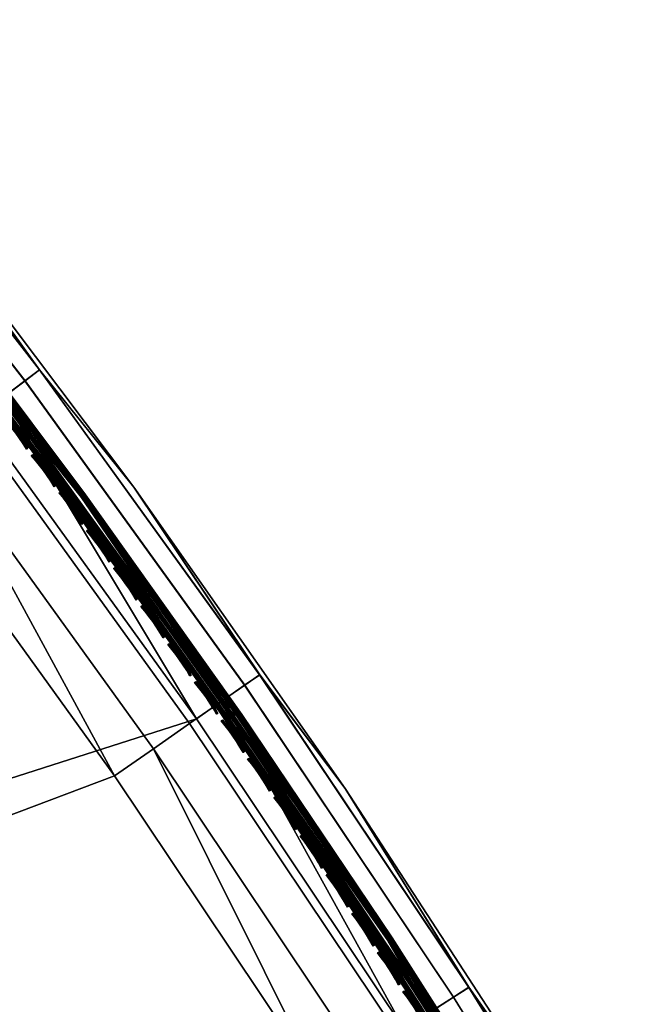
# Model space of a CAD drawing. Header units: inches. Extents: x 0 to 63.6, y -63.6 to 0.
# Tile 429 of 475: x 50.8 to 54.5, y -29.3 to -23.4. Entities that reach past the tile are written whole.
import ezdxf

# ---------------------------------------------------------------- set-up
doc = ezdxf.new("R2010")
doc.units = ezdxf.units.IN
doc.header["$LTSCALE"] = 0.03937
doc.header["$MEASUREMENT"] = 0
for name, color, linetype in [('A-FURN-3-ST', 151, 'Continuous'), ('A-FURN-3-ST-SEAM', 250, 'Continuous'), ('A-FURN-3-STITCH', 15, 'Continuous')]:
    doc.layers.add(name, color=color, linetype=linetype)

msp = doc.modelspace()

# ---------------------------------------------------------------- meshes
at = {"layer": 'A-FURN-3-ST'}
mesh = msp.add_polyface(dxfattribs=at)
corners = [(34.1112, -41.826, 5), (33.95, -41.9291, 5.0381), (33.1353, -40.3702, 5), (32.9787, -40.4802, 5.0381), (32.0972, -38.9581, 5), (31.9455, -39.0747, 5.0381), (30.999, -37.5921, 5), (30.8525, -37.7152, 5.0381), (29.8427, -36.275, 5), (30.101, -37.3129, 5.5), (30.6453, -37.8893, 5.3087), (31.243, -38.6788, 5.5), (31.731, -39.2396, 5.3087), (32.323, -40.0941, 5.5), (32.7572, -40.6357, 5.3087), (33.339, -41.5562, 5.5), (33.7221, -42.0749, 5.3087), (33.8134, -42.0165, 5.1464), (32.8459, -40.5734, 5.1464), (31.8169, -39.1736, 5.1464), (30.7283, -37.8196, 5.1464), (34.2889, -43.062, 16.9), (33.339, -41.5562, 16.9), (32.323, -40.0941, 16.9), (31.243, -38.6788, 16.9), (30.101, -37.3129, 16.9), (34.3774, -41.657, 17.9625), (34.6173, -41.5036, 18), (33.3937, -40.1897, 17.9625), (33.6267, -40.0261, 18), (32.3475, -38.7663, 17.9625), (32.5732, -38.5928, 18), (31.2406, -37.3896, 17.9625), (31.4586, -37.2064, 18), (30.0752, -36.062, 17.9625), (30.2851, -35.8696, 18), (29.8797, -36.2413, 17.8526), (31.0375, -37.5603, 17.8526), (32.1372, -38.9281, 17.8526), (33.1766, -40.3422, 17.8526), (34.1539, -41.7999, 17.8526), (29.7118, -36.3953, 17.6778), (30.8631, -37.7068, 17.6778), (31.9566, -39.0669, 17.6778), (32.9902, -40.4731, 17.6778), (33.962, -41.9227, 17.6778), (30.6451, -37.89, 17.1847), (31.7309, -39.2405, 17.1847), (32.7572, -40.6367, 17.1847), (33.7221, -42.076, 17.1847), (33.8147, -42.0168, 17.45), (32.8471, -40.5736, 17.45), (31.818, -39.1735, 17.45), (30.7293, -37.8193, 17.45), (56.8407, -37.5564, 18), (45.7647, -21.0157, 18), (29.0547, -34.5849, 18), (58.2854, -39.3617, 5), (57.3865, -37.3071, 5), (56.4152, -35.2858, 5), (28.6305, -35.0091, 5), (43.0328, -17.4358, 5), (27.3646, -33.7969, 5)]
mesh.append_faces([[corners[k] for k in face] for face in [(0, 1, 2), (2, 1, 3), (2, 3, 4), (4, 3, 5), (4, 5, 6), (6, 5, 7), (6, 7, 8), (9, 10, 11), (11, 10, 12), (11, 12, 13), (13, 12, 14), (13, 14, 15), (15, 14, 16), (17, 16, 14, 18), (18, 14, 12, 19), (19, 12, 10, 20), (1, 17, 18, 3), (3, 18, 19, 5), (5, 19, 20, 7), (15, 21, 22), (15, 22, 13), (13, 22, 23), (13, 23, 11), (11, 23, 24), (11, 24, 9), (9, 24, 25), (26, 27, 28), (28, 27, 29), (28, 29, 30), (30, 29, 31), (30, 31, 32), (32, 31, 33), (32, 33, 34), (34, 33, 35), (34, 36, 37, 32), (32, 37, 38, 30), (30, 38, 39, 28), (28, 39, 40, 26), (36, 41, 42, 37), (37, 42, 43, 38), (38, 43, 44, 39), (39, 44, 45, 40), (46, 25, 24), (46, 24, 47), (47, 24, 23), (47, 23, 48), (48, 23, 22), (48, 22, 49), (50, 45, 44, 51), (51, 44, 43, 52), (52, 43, 42, 53), (49, 50, 51, 48), (48, 51, 52, 47), (47, 52, 53, 46), (31, 54, 33), (33, 54, 35), (35, 55, 56), (57, 4, 6), (58, 6, 8), (59, 8, 60), (61, 60, 62)]])
mesh = msp.add_polyface(dxfattribs=at)
corners = [(30.2851, -35.8696, 18), (48.6745, -24.3714, 18), (47.2494, -22.6677, 18), (52.7253, -28.0019, 5.5), (53.468, -29.1964, 5.3087), (52.2111, -27.3193, 5.3087), (51.456, -26.1926, 5.5), (50.8883, -25.4881, 5.3087), (50.1247, -24.4284, 5.5), (49.5013, -23.705, 5.3087), (48.7328, -22.7115, 5.5), (48.0519, -21.9722, 5.3087), (53.3768, -29.2551, 5.1464), (52.1221, -27.3812, 5.1464), (50.8015, -25.5531, 5.1464), (49.4169, -23.773, 5.1464), (47.97, -22.0432, 5.1464), (47.7028, -22.2748, 5), (47.8474, -22.1494, 5.0381), (49.1417, -23.9949, 5), (49.2907, -23.8748, 5.0381), (50.5186, -25.7651, 5), (50.6717, -25.6503, 5.0381), (51.8318, -27.583, 5), (51.9889, -27.4738, 5.0381), (53.0795, -29.4464, 5), (53.2404, -29.3429, 5.0381), (52.7253, -28.0019, 16.9), (51.456, -26.1926, 16.9), (50.1247, -24.4284, 16.9), (48.7328, -22.7115, 16.9), (47.2822, -21.044, 5.5), (52.5748, -29.7708, 18), (51.5727, -27.7627, 17.9625), (51.3389, -27.9252, 18), (50.2661, -25.9539, 17.9625), (50.0383, -26.1246, 18), (48.8962, -24.1927, 17.9625), (47.4645, -22.4812, 17.9625), (45.973, -20.8217, 17.9625), (53.4684, -29.196, 17.1847), (52.2115, -27.319, 17.1847), (52.1212, -27.3816, 17.45), (53.3759, -29.2554, 17.45), (51.9776, -27.4813, 17.6778), (53.2289, -29.35, 17.6778), (51.7906, -27.6113, 17.8526), (53.0373, -29.4732, 17.8526), (50.8887, -25.4877, 17.1847), (50.8007, -25.5535, 17.45), (50.6608, -25.6583, 17.6778), (50.4785, -25.7949, 17.8526), (49.5017, -23.7046, 17.1847), (49.4162, -23.7735, 17.45), (49.2801, -23.8832, 17.6778), (49.1027, -24.0262, 17.8526), (48.0523, -21.9718, 17.1847), (47.9693, -22.0438, 17.45), (47.8371, -22.1582, 17.6778), (47.665, -22.3075, 17.8526), (28.6305, -35.0091, 5)]
mesh.append_faces([[corners[k] for k in face] for face in [(0, 1, 2), (3, 4, 5), (3, 5, 6), (6, 5, 7), (6, 7, 8), (8, 7, 9), (8, 9, 10), (10, 9, 11), (4, 12, 13, 5), (5, 13, 14, 7), (7, 14, 15, 9), (9, 15, 16, 11), (17, 18, 19), (19, 18, 20), (19, 20, 21), (21, 20, 22), (21, 22, 23), (23, 22, 24), (23, 24, 25), (12, 26, 24, 13), (13, 24, 22, 14), (14, 22, 20, 15), (15, 20, 18, 16), (27, 3, 6), (27, 6, 28), (28, 6, 8), (28, 8, 29), (29, 8, 10), (29, 10, 30), (30, 10, 31), (32, 33, 34), (34, 33, 35), (34, 35, 36), (36, 35, 37), (36, 37, 1), (1, 37, 38), (1, 38, 2), (2, 38, 39), (40, 27, 41), (40, 41, 42, 43), (43, 42, 44, 45), (45, 44, 46, 47), (27, 28, 41), (41, 28, 48), (41, 48, 49, 42), (42, 49, 50, 44), (44, 50, 51, 46), (46, 51, 35, 33), (28, 29, 48), (48, 29, 52), (48, 52, 53, 49), (49, 53, 54, 50), (50, 54, 55, 51), (51, 55, 37, 35), (29, 30, 52), (52, 30, 56), (52, 56, 57, 53), (53, 57, 58, 54), (54, 58, 59, 55), (55, 59, 38, 37), (21, 60, 19)]])
mesh = msp.add_polyface(dxfattribs=at)
corners = [(34.6173, -41.5036, 18), (58.5487, -41.6565, 18), (33.6267, -40.0261, 18), (57.7311, -39.5913, 18), (32.5732, -38.5928, 18), (56.8407, -37.5564, 18), (30.2851, -35.8696, 18), (55.8786, -35.5544, 18), (54.8461, -33.5878, 18), (53.7443, -31.6591, 18), (52.5748, -29.7708, 18), (51.3389, -27.9252, 18), (50.0383, -26.1246, 18), (48.6745, -24.3714, 18), (56.1459, -33.6789, 5.5), (55.7779, -33.0785, 5.3087), (55.0716, -31.7474, 5.5), (54.6574, -31.117, 5.3087), (53.931, -29.8543, 5.5), (53.468, -29.1964, 5.3087), (52.7253, -28.0019, 5.5), (55.6828, -33.1305, 5.1464), (54.5642, -31.1723, 5.1464), (53.3768, -29.2551, 5.1464), (53.0795, -29.4464, 5), (51.9889, -27.4738, 5.0381), (53.2404, -29.3429, 5.0381), (54.2603, -31.353, 5), (54.4248, -31.2552, 5.0381), (55.3727, -33.3003, 5), (55.5405, -33.2084, 5.0381), (56.1459, -33.6789, 16.9), (55.0716, -31.7474, 16.9), (53.931, -29.8543, 16.9), (52.7253, -28.0019, 16.9), (56.1331, -35.4267, 17.9625), (55.0959, -33.4512, 17.9625), (53.9891, -31.5137, 17.9625), (52.8142, -29.6168, 17.9625), (51.5727, -27.7627, 17.9625), (56.3703, -35.3078, 17.8526), (55.3286, -33.3239, 17.8526), (55.7784, -33.0781, 17.1847), (54.6579, -31.1166, 17.1847), (54.5633, -31.1726, 17.45), (55.6819, -33.1308, 17.45), (54.413, -31.2619, 17.6778), (55.5285, -33.2146, 17.6778), (54.2172, -31.3782, 17.8526), (53.4684, -29.196, 17.1847), (53.3759, -29.2554, 17.45), (53.2289, -29.35, 17.6778), (53.0373, -29.4732, 17.8526), (51.7906, -27.6113, 17.8526), (59.1108, -41.4469, 5), (33.1353, -40.3702, 5), (58.2854, -39.3617, 5), (32.0972, -38.9581, 5), (30.999, -37.5921, 5), (57.3865, -37.3071, 5), (29.8427, -36.275, 5), (56.4152, -35.2858, 5), (28.6305, -35.0091, 5), (51.8318, -27.583, 5), (50.5186, -25.7651, 5)]
mesh.append_faces([[corners[k] for k in face] for face in [(0, 1, 2), (2, 1, 3), (2, 3, 4), (4, 3, 5), (6, 5, 7), (6, 7, 8), (8, 9, 6), (6, 9, 10), (6, 10, 11), (11, 12, 6), (6, 12, 13), (14, 15, 16), (16, 15, 17), (16, 17, 18), (18, 17, 19), (18, 19, 20), (15, 21, 22, 17), (17, 22, 23, 19), (24, 25, 26), (24, 26, 27), (27, 26, 28), (27, 28, 29), (29, 28, 30), (21, 30, 28, 22), (22, 28, 26, 23), (31, 16, 32), (32, 16, 18), (32, 18, 33), (33, 18, 20), (33, 20, 34), (7, 35, 36), (7, 36, 8), (8, 36, 37), (8, 37, 9), (9, 37, 38), (9, 38, 10), (10, 38, 39), (40, 41, 36, 35), (31, 32, 42), (42, 32, 43), (42, 43, 44, 45), (45, 44, 46, 47), (47, 46, 48, 41), (41, 48, 37, 36), (32, 33, 43), (43, 33, 49), (43, 49, 50, 44), (44, 50, 51, 46), (46, 51, 52, 48), (48, 52, 38, 37), (33, 34, 49), (52, 53, 39, 38), (54, 55, 56), (56, 55, 57), (56, 58, 59), (59, 60, 61), (61, 62, 29), (29, 62, 27), (27, 62, 24), (24, 62, 63), (63, 62, 64)]])
at = {"layer": 'A-FURN-3-ST-SEAM'}
mesh = msp.add_polyface(dxfattribs=at)
corners = [(49.2495, -23.9078, 17.6706), (50.6295, -25.6817, 17.6706), (50.1117, -24.999, 17.6902), (51.085, -26.295, 17.6902), (51.0919, -26.29, 17.7078), (50.1185, -24.9938, 17.7078), (51.1037, -26.2814, 17.7208), (50.1301, -24.9849, 17.7208), (50.6638, -25.6561, 17.7271), (51.9807, -27.4791, 17.7271), (52.042, -27.5999, 17.7208), (51.9456, -27.5036, 17.6706), (52.0229, -27.613, 17.6902), (52.0299, -27.6082, 17.7078), (50.6745, -25.6481, 17.628), (50.1721, -24.9525, 17.636), (51.1465, -26.2502, 17.636), (51.9917, -27.4715, 17.628), (52.0855, -27.5697, 17.636), (52.9885, -28.9097, 17.636), (52.0791, -27.5742, 17.7234), (51.1402, -26.2548, 17.7234), (50.1659, -24.9573, 17.7234), (50.1794, -24.9469, 17.7112), (51.154, -26.2448, 17.7112), (52.0931, -27.5645, 17.7112), (50.1878, -24.9405, 17.6931), (51.1625, -26.2386, 17.6931), (52.1018, -27.5586, 17.6931), (50.1895, -24.9392, 17.6723), (51.1643, -26.2373, 17.6723), (52.1036, -27.5573, 17.6723), (50.1843, -24.9432, 17.6524), (51.159, -26.2411, 17.6524), (52.0983, -27.561, 17.6524), (50.14, -24.9772, 17.6292), (51.1138, -26.2741, 17.6292), (51.0997, -26.2843, 17.6377), (50.1261, -24.9879, 17.6377), (51.0892, -26.2919, 17.6522), (50.1159, -24.9957, 17.6522), (52.0272, -27.61, 17.6522), (52.0523, -27.5928, 17.6292), (52.0379, -27.6026, 17.6377)]
mesh.append_faces([[corners[k] for k in face] for face in [(0, 1, 2), (2, 1, 3), (2, 3, 4, 5), (5, 4, 6, 7), (7, 6, 8), (8, 6, 9), (9, 6, 10), (11, 12, 3), (11, 3, 1), (4, 3, 12, 13), (6, 4, 13, 10), (14, 15, 16), (14, 16, 17), (17, 16, 18), (17, 18, 19), (9, 20, 21), (9, 21, 8), (8, 21, 22), (23, 22, 21, 24), (24, 21, 20, 25), (26, 23, 24, 27), (27, 24, 25, 28), (29, 26, 27, 30), (30, 27, 28, 31), (32, 29, 30, 33), (33, 30, 31, 34), (15, 32, 33, 16), (16, 33, 34, 18), (35, 14, 36), (35, 36, 37, 38), (38, 37, 39, 40), (40, 39, 1), (1, 39, 11), (11, 39, 41), (17, 42, 36), (17, 36, 14), (37, 36, 42, 43), (39, 37, 43, 41)]])
mesh = msp.add_polyface(dxfattribs=at)
corners = [(51.9807, -27.4791, 17.7271), (52.042, -27.5999, 17.7208), (52.9442, -28.9387, 17.7208), (52.0299, -27.6082, 17.7078), (52.9319, -28.9467, 17.7078), (52.0229, -27.613, 17.6902), (52.9247, -28.9514, 17.6902), (51.9456, -27.5036, 17.6706), (53.1961, -29.371, 17.6706), (53.79, -30.3087, 17.6902), (53.7972, -30.3043, 17.7078), (53.8097, -30.2966, 17.7208), (53.2321, -29.3478, 17.7271), (52.9885, -28.9097, 17.636), (52.0855, -27.5697, 17.636), (52.0983, -27.561, 17.6524), (53.0015, -28.9013, 17.6524), (52.1036, -27.5573, 17.6723), (53.0069, -28.8978, 17.6723), (52.1018, -27.5586, 17.6931), (53.0051, -28.899, 17.6931), (52.0931, -27.5645, 17.7112), (52.9962, -28.9047, 17.7112), (52.0791, -27.5742, 17.7234), (52.982, -28.914, 17.7234), (53.8481, -30.2728, 17.7234), (53.8626, -30.2639, 17.7112), (53.8716, -30.2584, 17.6931), (53.8735, -30.2573, 17.6723), (53.8679, -30.2607, 17.6524), (53.8548, -30.2687, 17.636), (53.2434, -29.3406, 17.628), (54.4279, -31.253, 17.628), (54.4163, -31.2598, 17.7271), (51.9917, -27.4715, 17.628), (52.0272, -27.61, 17.6522), (52.9292, -28.9485, 17.6522), (52.0379, -27.6026, 17.6377), (52.94, -28.9414, 17.6377), (52.0523, -27.5928, 17.6292), (52.9546, -28.9319, 17.6292), (53.8204, -30.29, 17.6292), (53.8055, -30.2992, 17.6377), (53.7945, -30.3059, 17.6522)]
mesh.append_faces([[corners[k] for k in face] for face in [(0, 1, 2), (2, 1, 3, 4), (4, 3, 5, 6), (6, 5, 7), (7, 8, 6), (6, 8, 9), (6, 9, 10, 4), (4, 10, 11, 2), (2, 11, 12), (12, 0, 2), (13, 14, 15, 16), (16, 15, 17, 18), (18, 17, 19, 20), (20, 19, 21, 22), (22, 21, 23, 24), (24, 23, 0), (0, 12, 24), (24, 12, 25), (24, 25, 26, 22), (22, 26, 27, 20), (20, 27, 28, 18), (18, 28, 29, 16), (16, 29, 30, 13), (13, 30, 31), (31, 30, 32), (33, 25, 12), (31, 34, 13), (7, 35, 36), (36, 35, 37, 38), (38, 37, 39, 40), (40, 39, 34), (34, 31, 40), (40, 31, 41), (40, 41, 42, 38), (38, 42, 43, 36), (36, 43, 8), (32, 41, 31), (8, 7, 36)]])
at = {"layer": 'A-FURN-3-STITCH'}
mesh = msp.add_polyface(dxfattribs=at)
corners = [(50.4748, -25.5159, 17.7252), (50.4541, -25.4835, 17.732), (50.4574, -25.4809, 17.7351), (50.4767, -25.5145, 17.7241), (50.4612, -25.4781, 17.733), (50.4805, -25.5116, 17.722), (50.4617, -25.4777, 17.7278), (50.4824, -25.5102, 17.721), (50.4321, -25.4514, 17.736), (50.4354, -25.4489, 17.7391), (50.4392, -25.446, 17.737), (50.4397, -25.4457, 17.7318), (50.409, -25.4199, 17.7372), (50.4124, -25.4173, 17.7403), (50.4162, -25.4144, 17.7382), (50.4167, -25.4141, 17.733), (50.643, -25.7397, 17.7252), (50.6225, -25.7072, 17.732), (50.6258, -25.7046, 17.7351), (50.6449, -25.7383, 17.7241), (50.6296, -25.7018, 17.733), (50.6488, -25.7354, 17.722), (50.6301, -25.7014, 17.7278), (50.6507, -25.734, 17.721), (50.6006, -25.675, 17.736), (50.604, -25.6724, 17.7391), (50.6078, -25.6696, 17.737), (50.6083, -25.6693, 17.7318), (50.5777, -25.6433, 17.7372), (50.581, -25.6408, 17.7403), (50.5848, -25.6379, 17.7382), (50.5853, -25.6376, 17.733), (50.5538, -25.6124, 17.7355), (50.5571, -25.6099, 17.7386), (50.5609, -25.6071, 17.7366), (50.5614, -25.6067, 17.7314), (50.529, -25.5825, 17.7311), (50.5324, -25.58, 17.7342), (50.5362, -25.5771, 17.7322), (50.5367, -25.5768, 17.727), (50.5036, -25.5536, 17.7239), (50.5056, -25.5522, 17.7229), (50.5094, -25.5493, 17.7209), (50.5113, -25.5479, 17.7198), (50.8103, -25.9642, 17.7252), (50.7898, -25.9316, 17.732), (50.7932, -25.9291, 17.7351), (50.8122, -25.9628, 17.7241), (50.797, -25.9262, 17.733), (50.816, -25.96, 17.722), (50.7975, -25.9259, 17.7278), (50.818, -25.9585, 17.721), (50.7682, -25.8993, 17.736), (50.7715, -25.8968, 17.7391), (50.7753, -25.8939, 17.737), (50.7758, -25.8936, 17.7318), (50.7453, -25.8675, 17.7372), (50.7487, -25.865, 17.7403), (50.7525, -25.8622, 17.7382), (50.753, -25.8619, 17.733), (50.7216, -25.8365, 17.7355), (50.7249, -25.834, 17.7386), (50.7288, -25.8312, 17.7366), (50.7293, -25.8309, 17.7314), (50.697, -25.8065, 17.7311), (50.7003, -25.804, 17.7342), (50.7042, -25.8011, 17.7322), (50.7046, -25.8008, 17.727), (50.6717, -25.7775, 17.7239), (50.6736, -25.7761, 17.7229), (50.6775, -25.7733, 17.7209), (50.6794, -25.7719, 17.7198), (50.8956, -26.0561, 17.7366), (50.8711, -26.0259, 17.7322), (50.8716, -26.0256, 17.727), (50.8961, -26.0558, 17.7314), (50.8639, -26.0312, 17.7311), (50.8388, -26.0022, 17.7239), (50.8407, -26.0007, 17.7229), (50.8673, -26.0287, 17.7342), (50.8446, -25.9979, 17.7209), (50.8465, -25.9965, 17.7198)]
mesh.append_faces([[corners[k] for k in face] for face in [(0, 1, 2, 3), (3, 2, 4, 5), (5, 4, 6, 7), (1, 8, 9, 2), (2, 9, 10, 4), (4, 10, 11, 6), (8, 12, 13, 9), (9, 13, 14, 10), (10, 14, 15, 11), (16, 17, 18, 19), (19, 18, 20, 21), (21, 20, 22, 23), (17, 24, 25, 18), (18, 25, 26, 20), (20, 26, 27, 22), (24, 28, 29, 25), (25, 29, 30, 26), (26, 30, 31, 27), (28, 32, 33, 29), (29, 33, 34, 30), (30, 34, 35, 31), (32, 36, 37, 33), (33, 37, 38, 34), (34, 38, 39, 35), (36, 40, 41, 37), (37, 41, 42, 38), (38, 42, 43, 39), (44, 45, 46, 47), (47, 46, 48, 49), (49, 48, 50, 51), (45, 52, 53, 46), (46, 53, 54, 48), (48, 54, 55, 50), (52, 56, 57, 53), (53, 57, 58, 54), (54, 58, 59, 55), (56, 60, 61, 57), (57, 61, 62, 58), (58, 62, 63, 59), (60, 64, 65, 61), (61, 65, 66, 62), (62, 66, 67, 63), (64, 68, 69, 65), (65, 69, 70, 66), (66, 70, 71, 67), (72, 73, 74, 75), (76, 77, 78, 79), (79, 78, 80, 73), (73, 80, 81, 74)]])
mesh = msp.add_polyface(dxfattribs=at)
corners = [(50.9765, -26.1895, 17.7252), (50.9562, -26.1567, 17.732), (50.9596, -26.1542, 17.7351), (50.9784, -26.188, 17.7241), (50.9634, -26.1514, 17.733), (50.9823, -26.1852, 17.722), (50.9639, -26.1511, 17.7278), (50.9842, -26.1838, 17.721), (50.9347, -26.1243, 17.736), (50.938, -26.1219, 17.7391), (50.9419, -26.119, 17.737), (50.9424, -26.1187, 17.7318), (50.912, -26.0925, 17.7372), (50.9154, -26.09, 17.7403), (50.9192, -26.0872, 17.7382), (50.9197, -26.0869, 17.733), (50.8884, -26.0614, 17.7355), (50.8917, -26.0589, 17.7386), (50.8956, -26.0561, 17.7366), (50.8961, -26.0558, 17.7314), (50.8639, -26.0312, 17.7311), (50.8673, -26.0287, 17.7342), (50.8711, -26.0259, 17.7322), (51.1418, -26.4154, 17.7252), (51.1216, -26.3826, 17.732), (51.125, -26.3801, 17.7351), (51.1437, -26.414, 17.7241), (51.1289, -26.3773, 17.733), (51.1476, -26.4112, 17.722), (51.1294, -26.377, 17.7278), (51.1495, -26.4098, 17.721), (51.1002, -26.3501, 17.736), (51.1036, -26.3477, 17.7391), (51.1075, -26.3449, 17.737), (51.1079, -26.3445, 17.7318), (51.0777, -26.3182, 17.7372), (51.0811, -26.3157, 17.7403), (51.0849, -26.3129, 17.7382), (51.0854, -26.3126, 17.733), (51.0542, -26.287, 17.7355), (51.0576, -26.2845, 17.7386), (51.0614, -26.2817, 17.7366), (51.0619, -26.2814, 17.7314), (51.0299, -26.2567, 17.7311), (51.0332, -26.2542, 17.7342), (51.0371, -26.2514, 17.7322), (51.0376, -26.2511, 17.727), (51.0048, -26.2275, 17.7239), (51.0068, -26.2261, 17.7229), (51.0106, -26.2233, 17.7209), (51.0126, -26.2219, 17.7198), (51.306, -26.6421, 17.7252), (51.286, -26.6092, 17.732), (51.2894, -26.6068, 17.7351), (51.3079, -26.6407, 17.7241), (51.2933, -26.604, 17.733), (51.3118, -26.638, 17.722), (51.2938, -26.6037, 17.7278), (51.3138, -26.6366, 17.721), (51.2648, -26.5767, 17.736), (51.2681, -26.5742, 17.7391), (51.272, -26.5714, 17.737), (51.2725, -26.5711, 17.7318), (51.2424, -26.5446, 17.7372), (51.2458, -26.5422, 17.7403), (51.2496, -26.5394, 17.7382), (51.2501, -26.539, 17.733), (51.219, -26.5133, 17.7355), (51.2224, -26.5108, 17.7386), (51.2263, -26.5081, 17.7366), (51.2268, -26.5077, 17.7314), (51.1948, -26.4829, 17.7311), (51.1982, -26.4805, 17.7342), (51.2021, -26.4777, 17.7322), (51.2026, -26.4773, 17.727), (51.1699, -26.4536, 17.7239), (51.1719, -26.4522, 17.7229), (51.1757, -26.4494, 17.7209), (51.1777, -26.4481, 17.7198)]
mesh.append_faces([[corners[k] for k in face] for face in [(0, 1, 2, 3), (3, 2, 4, 5), (5, 4, 6, 7), (1, 8, 9, 2), (2, 9, 10, 4), (4, 10, 11, 6), (8, 12, 13, 9), (9, 13, 14, 10), (10, 14, 15, 11), (12, 16, 17, 13), (13, 17, 18, 14), (14, 18, 19, 15), (16, 20, 21, 17), (17, 21, 22, 18), (23, 24, 25, 26), (26, 25, 27, 28), (28, 27, 29, 30), (24, 31, 32, 25), (25, 32, 33, 27), (27, 33, 34, 29), (31, 35, 36, 32), (32, 36, 37, 33), (33, 37, 38, 34), (35, 39, 40, 36), (36, 40, 41, 37), (37, 41, 42, 38), (39, 43, 44, 40), (40, 44, 45, 41), (41, 45, 46, 42), (43, 47, 48, 44), (44, 48, 49, 45), (45, 49, 50, 46), (51, 52, 53, 54), (54, 53, 55, 56), (56, 55, 57, 58), (52, 59, 60, 53), (53, 60, 61, 55), (55, 61, 62, 57), (59, 63, 64, 60), (60, 64, 65, 61), (61, 65, 66, 62), (63, 67, 68, 64), (64, 68, 69, 65), (65, 69, 70, 66), (67, 71, 72, 68), (68, 72, 73, 69), (69, 73, 74, 70), (71, 75, 76, 72), (72, 76, 77, 73), (73, 77, 78, 74)]])
mesh = msp.add_polyface(dxfattribs=at)
corners = [(51.4693, -26.8696, 17.7252), (51.4494, -26.8366, 17.732), (51.4528, -26.8341, 17.7351), (51.4712, -26.8682, 17.7241), (51.4567, -26.8314, 17.733), (51.4751, -26.8654, 17.722), (51.4572, -26.831, 17.7278), (51.477, -26.864, 17.721), (51.4283, -26.8039, 17.736), (51.4317, -26.8015, 17.7391), (51.4356, -26.7987, 17.737), (51.4361, -26.7984, 17.7318), (51.406, -26.7718, 17.7372), (51.4094, -26.7693, 17.7403), (51.4133, -26.7665, 17.7382), (51.4138, -26.7662, 17.733), (51.3828, -26.7404, 17.7355), (51.3862, -26.7379, 17.7386), (51.3901, -26.7351, 17.7366), (51.3906, -26.7348, 17.7314), (51.3588, -26.7099, 17.7311), (51.3621, -26.7074, 17.7342), (51.366, -26.7046, 17.7322), (51.3665, -26.7043, 17.727), (51.334, -26.6805, 17.7239), (51.3359, -26.6791, 17.7229), (51.3398, -26.6763, 17.7209), (51.3418, -26.6749, 17.7198), (51.6315, -27.0977, 17.7252), (51.6118, -27.0646, 17.732), (51.6152, -27.0622, 17.7351), (51.6334, -27.0963, 17.7241), (51.6191, -27.0595, 17.733), (51.6373, -27.0936, 17.722), (51.6196, -27.0591, 17.7278), (51.6393, -27.0922, 17.721), (51.5908, -27.0319, 17.736), (51.5942, -27.0294, 17.7391), (51.5981, -27.0267, 17.737), (51.5986, -27.0264, 17.7318), (51.5687, -26.9996, 17.7372), (51.5721, -26.9972, 17.7403), (51.576, -26.9945, 17.7382), (51.5765, -26.9941, 17.733), (51.5456, -26.9681, 17.7355), (51.549, -26.9657, 17.7386), (51.5529, -26.9629, 17.7366), (51.5534, -26.9626, 17.7314), (51.5217, -26.9375, 17.7311), (51.5251, -26.9351, 17.7342), (51.529, -26.9323, 17.7322), (51.5295, -26.932, 17.727), (51.4971, -26.908, 17.7239), (51.499, -26.9066, 17.7229), (51.5029, -26.9039, 17.7209), (51.5049, -26.9025, 17.7198), (51.7766, -27.291, 17.7351), (51.7557, -27.2581, 17.7391), (51.7596, -27.2554, 17.737), (51.7805, -27.2883, 17.733), (51.7601, -27.2551, 17.7318), (51.781, -27.2879, 17.7278), (51.7523, -27.2606, 17.736), (51.7304, -27.2282, 17.7372), (51.7338, -27.2258, 17.7403), (51.7377, -27.2231, 17.7382), (51.7382, -27.2228, 17.733), (51.7074, -27.1966, 17.7355), (51.7108, -27.1942, 17.7386), (51.7147, -27.1915, 17.7366), (51.7152, -27.1911, 17.7314), (51.6836, -27.1659, 17.7311), (51.687, -27.1635, 17.7342), (51.691, -27.1607, 17.7322), (51.6915, -27.1604, 17.727), (51.6591, -27.1363, 17.7239), (51.6611, -27.1349, 17.7229), (51.665, -27.1322, 17.7209), (51.6669, -27.1308, 17.7198)]
mesh.append_faces([[corners[k] for k in face] for face in [(0, 1, 2, 3), (3, 2, 4, 5), (5, 4, 6, 7), (1, 8, 9, 2), (2, 9, 10, 4), (4, 10, 11, 6), (8, 12, 13, 9), (9, 13, 14, 10), (10, 14, 15, 11), (12, 16, 17, 13), (13, 17, 18, 14), (14, 18, 19, 15), (16, 20, 21, 17), (17, 21, 22, 18), (18, 22, 23, 19), (20, 24, 25, 21), (21, 25, 26, 22), (22, 26, 27, 23), (28, 29, 30, 31), (31, 30, 32, 33), (33, 32, 34, 35), (29, 36, 37, 30), (30, 37, 38, 32), (32, 38, 39, 34), (36, 40, 41, 37), (37, 41, 42, 38), (38, 42, 43, 39), (40, 44, 45, 41), (41, 45, 46, 42), (42, 46, 47, 43), (44, 48, 49, 45), (45, 49, 50, 46), (46, 50, 51, 47), (48, 52, 53, 49), (49, 53, 54, 50), (50, 54, 55, 51), (56, 57, 58, 59), (59, 58, 60, 61), (62, 63, 64, 57), (57, 64, 65, 58), (58, 65, 66, 60), (63, 67, 68, 64), (64, 68, 69, 65), (65, 69, 70, 66), (67, 71, 72, 68), (68, 72, 73, 69), (69, 73, 74, 70), (71, 75, 76, 72), (72, 76, 77, 73), (73, 77, 78, 74)]])
mesh = msp.add_polyface(dxfattribs=at)
corners = [(51.7927, -27.3266, 17.7252), (51.7731, -27.2934, 17.732), (51.7766, -27.291, 17.7351), (51.7947, -27.3252, 17.7241), (51.7805, -27.2883, 17.733), (51.7986, -27.3225, 17.722), (51.781, -27.2879, 17.7278), (51.8005, -27.3211, 17.721), (51.7523, -27.2606, 17.736), (51.7557, -27.2581, 17.7391), (51.9529, -27.5562, 17.7252), (51.9335, -27.5229, 17.732), (51.9369, -27.5205, 17.7351), (51.9549, -27.5548, 17.7241), (51.9408, -27.5178, 17.733), (51.9588, -27.5521, 17.722), (51.9413, -27.5175, 17.7278), (51.9608, -27.5507, 17.721), (51.9128, -27.49, 17.736), (51.9162, -27.4876, 17.7391), (51.9202, -27.4848, 17.737), (51.9207, -27.4845, 17.7318), (51.891, -27.4575, 17.7372), (51.8944, -27.4551, 17.7403), (51.8984, -27.4524, 17.7382), (51.8989, -27.4521, 17.733), (51.8682, -27.4258, 17.7355), (51.8716, -27.4234, 17.7386), (51.8756, -27.4207, 17.7366), (51.8761, -27.4204, 17.7314), (51.8445, -27.395, 17.7311), (51.848, -27.3926, 17.7342), (51.8519, -27.3899, 17.7322), (51.8524, -27.3896, 17.727), (51.8202, -27.3653, 17.7239), (51.8221, -27.3639, 17.7229), (51.8261, -27.3612, 17.7209), (51.828, -27.3598, 17.7198), (52.1121, -27.7864, 17.7252), (52.0928, -27.7531, 17.732), (52.0963, -27.7507, 17.7351), (52.1141, -27.7851, 17.7241), (52.1002, -27.748, 17.733), (52.118, -27.7824, 17.722), (52.1007, -27.7477, 17.7278), (52.12, -27.781, 17.721), (52.0723, -27.7201, 17.736), (52.0757, -27.7177, 17.7391), (52.0797, -27.715, 17.737), (52.0802, -27.7147, 17.7318), (52.0506, -27.6875, 17.7372), (52.0541, -27.6852, 17.7403), (52.058, -27.6825, 17.7382), (52.0585, -27.6821, 17.733), (52.028, -27.6557, 17.7355), (52.0314, -27.6533, 17.7386), (52.0353, -27.6506, 17.7366), (52.0358, -27.6503, 17.7314), (52.0044, -27.6248, 17.7311), (52.0079, -27.6224, 17.7342), (52.0118, -27.6197, 17.7322), (52.0123, -27.6194, 17.727), (51.9802, -27.595, 17.7239), (51.9822, -27.5936, 17.7229), (51.9861, -27.5909, 17.7209), (51.9881, -27.5896, 17.7198), (52.2382, -27.9458, 17.737), (52.2166, -27.9132, 17.7382), (52.2171, -27.9129, 17.733), (52.2387, -27.9455, 17.7318), (52.2092, -27.9183, 17.7372), (52.1867, -27.8863, 17.7355), (52.1902, -27.884, 17.7386), (52.2127, -27.9159, 17.7403), (52.1941, -27.8813, 17.7366), (52.1946, -27.881, 17.7314), (52.1633, -27.8553, 17.7311), (52.1668, -27.8529, 17.7342), (52.1707, -27.8503, 17.7322), (52.1712, -27.85, 17.727), (52.1392, -27.8254, 17.7239), (52.1412, -27.824, 17.7229), (52.1452, -27.8213, 17.7209), (52.1471, -27.82, 17.7198)]
mesh.append_faces([[corners[k] for k in face] for face in [(0, 1, 2, 3), (3, 2, 4, 5), (5, 4, 6, 7), (1, 8, 9, 2), (10, 11, 12, 13), (13, 12, 14, 15), (15, 14, 16, 17), (11, 18, 19, 12), (12, 19, 20, 14), (14, 20, 21, 16), (18, 22, 23, 19), (19, 23, 24, 20), (20, 24, 25, 21), (22, 26, 27, 23), (23, 27, 28, 24), (24, 28, 29, 25), (26, 30, 31, 27), (27, 31, 32, 28), (28, 32, 33, 29), (30, 34, 35, 31), (31, 35, 36, 32), (32, 36, 37, 33), (38, 39, 40, 41), (41, 40, 42, 43), (43, 42, 44, 45), (39, 46, 47, 40), (40, 47, 48, 42), (42, 48, 49, 44), (46, 50, 51, 47), (47, 51, 52, 48), (48, 52, 53, 49), (50, 54, 55, 51), (51, 55, 56, 52), (52, 56, 57, 53), (54, 58, 59, 55), (55, 59, 60, 56), (56, 60, 61, 57), (58, 62, 63, 59), (59, 63, 64, 60), (60, 64, 65, 61), (66, 67, 68, 69), (70, 71, 72, 73), (73, 72, 74, 67), (67, 74, 75, 68), (71, 76, 77, 72), (72, 77, 78, 74), (74, 78, 79, 75), (76, 80, 81, 77), (77, 81, 82, 78), (78, 82, 83, 79)]])
mesh = msp.add_polyface(dxfattribs=at)
corners = [(52.2703, -28.0174, 17.7252), (52.2511, -27.984, 17.732), (52.2546, -27.9816, 17.7351), (52.2722, -28.0161, 17.7241), (52.2585, -27.979, 17.733), (52.2762, -28.0134, 17.722), (52.259, -27.9786, 17.7278), (52.2782, -28.0121, 17.721), (52.2308, -27.9509, 17.736), (52.2342, -27.9485, 17.7391), (52.2382, -27.9458, 17.737), (52.2387, -27.9455, 17.7318), (52.2092, -27.9183, 17.7372), (52.2127, -27.9159, 17.7403), (52.2166, -27.9132, 17.7382), (52.4274, -28.2491, 17.7252), (52.4084, -28.2156, 17.732), (52.4119, -28.2133, 17.7351), (52.4294, -28.2478, 17.7241), (52.4159, -28.2106, 17.733), (52.4333, -28.2451, 17.722), (52.4164, -28.2103, 17.7278), (52.4353, -28.2438, 17.721), (52.3882, -28.1824, 17.736), (52.3917, -28.18, 17.7391), (52.3956, -28.1774, 17.737), (52.3961, -28.1771, 17.7318), (52.3668, -28.1497, 17.7372), (52.3703, -28.1473, 17.7403), (52.3742, -28.1447, 17.7382), (52.3747, -28.1443, 17.733), (52.3444, -28.1177, 17.7355), (52.3479, -28.1153, 17.7386), (52.3519, -28.1126, 17.7366), (52.3524, -28.1123, 17.7314), (52.3212, -28.0865, 17.7311), (52.3246, -28.0842, 17.7342), (52.3286, -28.0815, 17.7322), (52.3291, -28.0812, 17.727), (52.2972, -28.0565, 17.7239), (52.2992, -28.0551, 17.7229), (52.3032, -28.0525, 17.7209), (52.3051, -28.0512, 17.7198), (52.5835, -28.4815, 17.7252), (52.5647, -28.4479, 17.732), (52.5682, -28.4456, 17.7351), (52.5855, -28.4802, 17.7241), (52.5721, -28.4429, 17.733), (52.5895, -28.4775, 17.722), (52.5726, -28.4426, 17.7278), (52.5915, -28.4762, 17.721), (52.5446, -28.4146, 17.736), (52.5481, -28.4123, 17.7391), (52.5521, -28.4096, 17.737), (52.5526, -28.4093, 17.7318), (52.5234, -28.3818, 17.7372), (52.5268, -28.3794, 17.7403), (52.5308, -28.3768, 17.7382), (52.5313, -28.3765, 17.733), (52.5011, -28.3497, 17.7355), (52.5046, -28.3473, 17.7386), (52.5086, -28.3447, 17.7366), (52.5091, -28.3444, 17.7314), (52.478, -28.3184, 17.7311), (52.4815, -28.3161, 17.7342), (52.4855, -28.3134, 17.7322), (52.486, -28.3131, 17.727), (52.4542, -28.2883, 17.7239), (52.4562, -28.287, 17.7229), (52.4602, -28.2843, 17.7209), (52.4621, -28.283, 17.7198), (52.6603, -28.58, 17.7386), (52.6373, -28.5487, 17.7342), (52.6413, -28.5461, 17.7322), (52.6643, -28.5774, 17.7366), (52.6418, -28.5458, 17.727), (52.6648, -28.5771, 17.7314), (52.6338, -28.551, 17.7311), (52.6101, -28.5208, 17.7239), (52.6121, -28.5195, 17.7229), (52.6161, -28.5168, 17.7209), (52.6181, -28.5155, 17.7198)]
mesh.append_faces([[corners[k] for k in face] for face in [(0, 1, 2, 3), (3, 2, 4, 5), (5, 4, 6, 7), (1, 8, 9, 2), (2, 9, 10, 4), (4, 10, 11, 6), (8, 12, 13, 9), (9, 13, 14, 10), (15, 16, 17, 18), (18, 17, 19, 20), (20, 19, 21, 22), (16, 23, 24, 17), (17, 24, 25, 19), (19, 25, 26, 21), (23, 27, 28, 24), (24, 28, 29, 25), (25, 29, 30, 26), (27, 31, 32, 28), (28, 32, 33, 29), (29, 33, 34, 30), (31, 35, 36, 32), (32, 36, 37, 33), (33, 37, 38, 34), (35, 39, 40, 36), (36, 40, 41, 37), (37, 41, 42, 38), (43, 44, 45, 46), (46, 45, 47, 48), (48, 47, 49, 50), (44, 51, 52, 45), (45, 52, 53, 47), (47, 53, 54, 49), (51, 55, 56, 52), (52, 56, 57, 53), (53, 57, 58, 54), (55, 59, 60, 56), (56, 60, 61, 57), (57, 61, 62, 58), (59, 63, 64, 60), (60, 64, 65, 61), (61, 65, 66, 62), (63, 67, 68, 64), (64, 68, 69, 65), (65, 69, 70, 66), (71, 72, 73, 74), (74, 73, 75, 76), (77, 78, 79, 72), (72, 79, 80, 73), (73, 80, 81, 75)]])
mesh = msp.add_polyface(dxfattribs=at)
corners = [(53.1026, -29.2481, 17.7322), (53.0778, -29.2185, 17.7209), (53.0798, -29.2172, 17.7198), (53.1031, -29.2478, 17.727), (52.7386, -28.7146, 17.7252), (52.7199, -28.6809, 17.732), (52.7234, -28.6786, 17.7351), (52.7406, -28.7133, 17.7241), (52.7274, -28.6759, 17.733), (52.7446, -28.7106, 17.722), (52.7279, -28.6756, 17.7278), (52.7466, -28.7093, 17.721), (52.7, -28.6475, 17.736), (52.7035, -28.6452, 17.7391), (52.7075, -28.6425, 17.737), (52.708, -28.6422, 17.7318), (52.6789, -28.6146, 17.7372), (52.6824, -28.6123, 17.7403), (52.6864, -28.6096, 17.7382), (52.6869, -28.6093, 17.733), (52.6568, -28.5824, 17.7355), (52.6603, -28.58, 17.7386), (52.6643, -28.5774, 17.7366), (52.6648, -28.5771, 17.7314), (52.6338, -28.551, 17.7311), (52.6373, -28.5487, 17.7342), (52.8927, -28.9483, 17.7252), (52.8741, -28.9146, 17.732), (52.8776, -28.9122, 17.7351), (52.8947, -28.947, 17.7241), (52.8816, -28.9096, 17.733), (52.8987, -28.9444, 17.722), (52.8821, -28.9093, 17.7278), (52.9007, -28.9431, 17.721), (52.8543, -28.8811, 17.736), (52.8578, -28.8788, 17.7391), (52.8618, -28.8762, 17.737), (52.8623, -28.8759, 17.7318), (52.8334, -28.8481, 17.7372), (52.8369, -28.8458, 17.7403), (52.8409, -28.8432, 17.7382), (52.8414, -28.8429, 17.733), (52.8114, -28.8158, 17.7355), (52.8149, -28.8134, 17.7386), (52.8189, -28.8108, 17.7366), (52.8194, -28.8105, 17.7314), (52.7886, -28.7843, 17.7311), (52.7921, -28.782, 17.7342), (52.7961, -28.7794, 17.7322), (52.7966, -28.7791, 17.727), (52.765, -28.754, 17.7239), (52.7671, -28.7527, 17.7229), (52.7711, -28.75, 17.7209), (52.773, -28.7487, 17.7198), (53.0457, -29.1827, 17.7252), (53.0273, -29.1489, 17.732), (53.0308, -29.1466, 17.7351), (53.0477, -29.1815, 17.7241), (53.0348, -29.144, 17.733), (53.0517, -29.1789, 17.722), (53.0353, -29.1437, 17.7278), (53.0537, -29.1776, 17.721), (53.0077, -29.1153, 17.736), (53.0112, -29.113, 17.7391), (53.0152, -29.1104, 17.737), (53.0157, -29.1101, 17.7318), (52.9869, -29.0822, 17.7372), (52.9904, -29.0799, 17.7403), (52.9944, -29.0774, 17.7382), (52.9949, -29.0771, 17.733), (52.9651, -29.0498, 17.7355), (52.9686, -29.0475, 17.7386), (52.9726, -29.0449, 17.7366), (52.9731, -29.0446, 17.7314), (52.9424, -29.0183, 17.7311), (52.9459, -29.016, 17.7342), (52.9499, -29.0134, 17.7322), (52.9504, -29.0131, 17.727), (52.9189, -28.9878, 17.7239), (52.9209, -28.9865, 17.7229), (52.9249, -28.9839, 17.7209), (52.9269, -28.9827, 17.7198)]
mesh.append_faces([[corners[k] for k in face] for face in [(0, 1, 2, 3), (4, 5, 6, 7), (7, 6, 8, 9), (9, 8, 10, 11), (5, 12, 13, 6), (6, 13, 14, 8), (8, 14, 15, 10), (12, 16, 17, 13), (13, 17, 18, 14), (14, 18, 19, 15), (16, 20, 21, 17), (17, 21, 22, 18), (18, 22, 23, 19), (20, 24, 25, 21), (26, 27, 28, 29), (29, 28, 30, 31), (31, 30, 32, 33), (27, 34, 35, 28), (28, 35, 36, 30), (30, 36, 37, 32), (34, 38, 39, 35), (35, 39, 40, 36), (36, 40, 41, 37), (38, 42, 43, 39), (39, 43, 44, 40), (40, 44, 45, 41), (42, 46, 47, 43), (43, 47, 48, 44), (44, 48, 49, 45), (46, 50, 51, 47), (47, 51, 52, 48), (48, 52, 53, 49), (54, 55, 56, 57), (57, 56, 58, 59), (59, 58, 60, 61), (55, 62, 63, 56), (56, 63, 64, 58), (58, 64, 65, 60), (62, 66, 67, 63), (63, 67, 68, 64), (64, 68, 69, 65), (66, 70, 71, 67), (67, 71, 72, 68), (68, 72, 73, 69), (70, 74, 75, 71), (71, 75, 76, 72), (72, 76, 77, 73), (74, 78, 79, 75), (75, 79, 80, 76), (76, 80, 81, 77)]])
mesh = msp.add_polyface(dxfattribs=at)
corners = [(53.1977, -29.4178, 17.7252), (53.1794, -29.3839, 17.732), (53.1829, -29.3816, 17.7351), (53.1997, -29.4166, 17.7241), (53.187, -29.3791, 17.733), (53.2037, -29.414, 17.722), (53.1875, -29.3788, 17.7278), (53.2057, -29.4127, 17.721), (53.1599, -29.3503, 17.736), (53.1634, -29.348, 17.7391), (53.1675, -29.3454, 17.737), (53.168, -29.3451, 17.7318), (53.1393, -29.3171, 17.7372), (53.1428, -29.3148, 17.7403), (53.1468, -29.3122, 17.7382), (53.1473, -29.3119, 17.733), (53.1176, -29.2846, 17.7355), (53.1211, -29.2823, 17.7386), (53.1252, -29.2797, 17.7366), (53.1257, -29.2794, 17.7314), (53.0951, -29.253, 17.7311), (53.0986, -29.2507, 17.7342), (53.1026, -29.2481, 17.7322), (53.1031, -29.2478, 17.727), (53.0718, -29.2224, 17.7239), (53.0738, -29.2211, 17.7229), (53.0778, -29.2185, 17.7209), (53.3486, -29.6536, 17.7252), (53.3305, -29.6196, 17.732), (53.334, -29.6174, 17.7351), (53.3506, -29.6524, 17.7241), (53.3381, -29.6148, 17.733), (53.3546, -29.6498, 17.722), (53.3386, -29.6145, 17.7278), (53.3567, -29.6485, 17.721), (53.3112, -29.5859, 17.736), (53.3147, -29.5836, 17.7391), (53.3187, -29.5811, 17.737), (53.3192, -29.5808, 17.7318), (53.2907, -29.5526, 17.7372), (53.2942, -29.5503, 17.7403), (53.2982, -29.5478, 17.7382), (53.2987, -29.5475, 17.733), (53.2691, -29.52, 17.7355), (53.2727, -29.5177, 17.7386), (53.2767, -29.5152, 17.7366), (53.2772, -29.5149, 17.7314), (53.2467, -29.4883, 17.7311), (53.2503, -29.486, 17.7342), (53.2543, -29.4834, 17.7322), (53.2548, -29.4832, 17.727), (53.2236, -29.4576, 17.7239), (53.2256, -29.4563, 17.7229), (53.2296, -29.4538, 17.7209), (53.2316, -29.4525, 17.7198), (53.4806, -29.856, 17.732), (53.4614, -29.8222, 17.736), (53.4649, -29.8199, 17.7391), (53.4841, -29.8537, 17.7351), (53.4689, -29.8174, 17.737), (53.4881, -29.8512, 17.733), (53.4694, -29.8171, 17.7318), (53.4886, -29.8509, 17.7278), (53.441, -29.7888, 17.7372), (53.4445, -29.7865, 17.7403), (53.4486, -29.784, 17.7382), (53.4491, -29.7837, 17.733), (53.4196, -29.7561, 17.7355), (53.4232, -29.7538, 17.7386), (53.4272, -29.7513, 17.7366), (53.4277, -29.751, 17.7314), (53.3974, -29.7243, 17.7311), (53.4009, -29.722, 17.7342), (53.4049, -29.7195, 17.7322), (53.4054, -29.7192, 17.727), (53.3743, -29.6935, 17.7239), (53.3764, -29.6922, 17.7229), (53.3804, -29.6897, 17.7209), (53.3824, -29.6884, 17.7198)]
mesh.append_faces([[corners[k] for k in face] for face in [(0, 1, 2, 3), (3, 2, 4, 5), (5, 4, 6, 7), (1, 8, 9, 2), (2, 9, 10, 4), (4, 10, 11, 6), (8, 12, 13, 9), (9, 13, 14, 10), (10, 14, 15, 11), (12, 16, 17, 13), (13, 17, 18, 14), (14, 18, 19, 15), (16, 20, 21, 17), (17, 21, 22, 18), (18, 22, 23, 19), (20, 24, 25, 21), (21, 25, 26, 22), (27, 28, 29, 30), (30, 29, 31, 32), (32, 31, 33, 34), (28, 35, 36, 29), (29, 36, 37, 31), (31, 37, 38, 33), (35, 39, 40, 36), (36, 40, 41, 37), (37, 41, 42, 38), (39, 43, 44, 40), (40, 44, 45, 41), (41, 45, 46, 42), (43, 47, 48, 44), (44, 48, 49, 45), (45, 49, 50, 46), (47, 51, 52, 48), (48, 52, 53, 49), (49, 53, 54, 50), (55, 56, 57, 58), (58, 57, 59, 60), (60, 59, 61, 62), (56, 63, 64, 57), (57, 64, 65, 59), (59, 65, 66, 61), (63, 67, 68, 64), (64, 68, 69, 65), (65, 69, 70, 66), (67, 71, 72, 68), (68, 72, 73, 69), (69, 73, 74, 70), (71, 75, 76, 72), (72, 76, 77, 73), (73, 77, 78, 74)]])

doc.saveas('drawing.dxf')
